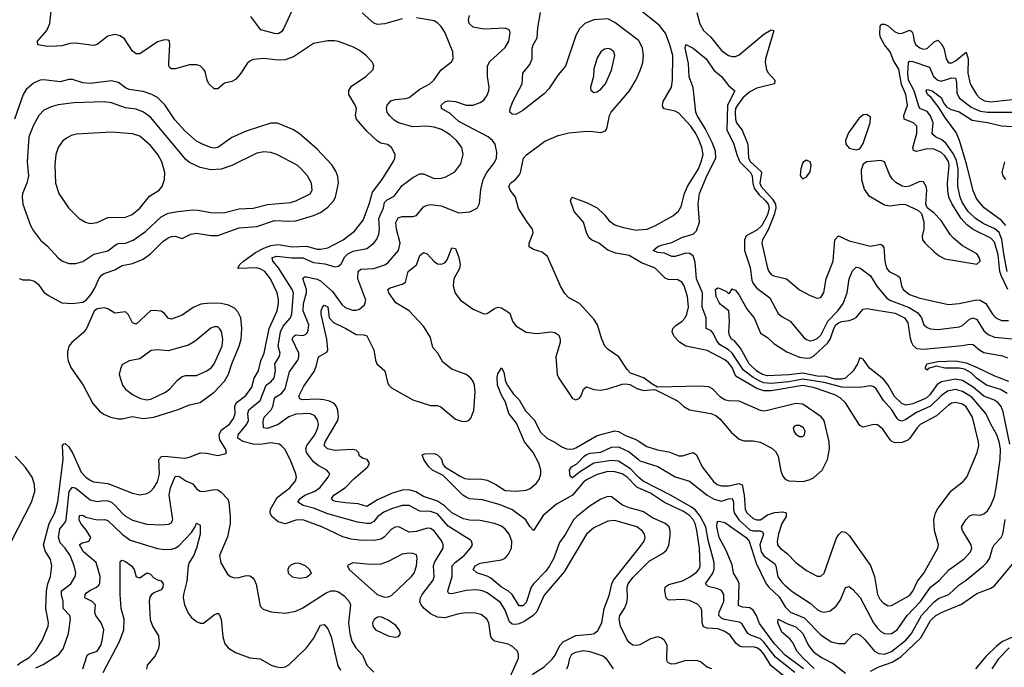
# Model space of a CAD drawing. Header units: inches. Extents: x 1682530 to 1839546, y 640742 to 791647.
# Tile 389 of 656: x 1726513 to 1732066, y 741338 to 744991. Entities that reach past the tile are written whole.
import ezdxf

# ---------------------------------------------------------------- set-up
doc = ezdxf.new("R2010")
doc.units = ezdxf.units.IN
doc.header["$MEASUREMENT"] = 0
doc.layers.add('B7724', color=7, linetype='Continuous')
doc.layers.add('B7734', color=7, linetype='Continuous')

msp = doc.modelspace()

# ---------------------------------------------------------------- linework, layer by layer
at = {"layer": 'B7724', "color": 5}
for points, elevation in [([(1726499.9, 741350), (1726515.7, 741364.3), (1726566.5, 741393.5), (1726601.5, 741430), (1726639.1, 741490), (1726672.9, 741570), (1726675.3, 741590), (1726661.2, 741670), (1726663.5, 741770), (1726671.4, 741808.6), (1726686.9, 741850), (1726694.7, 741910), (1726686.1, 741946.1), (1726656.3, 741996.3), (1726647.3, 742030), (1726678.5, 742150), (1726710.7, 742209.3), (1726728, 742272), (1726758.1, 742510), (1726754.5, 742590), (1726761.1, 742598.9), (1726770, 742601.3), (1726790, 742582.3), (1726810, 742549), (1726859.4, 742439.4), (1726885.3, 742410), (1726910, 742393.1), (1726930, 742384.7), (1727010, 742374.8), (1727150, 742319.8), (1727190, 742311.9), (1727230, 742318.8), (1727250, 742330.2), (1727270, 742351.4), (1727290, 742384.4), (1727302.1, 742430), (1727298.5, 742510), (1727312.6, 742527.4), (1727330, 742530.1), (1727442.1, 742517.9), (1727470, 742522.9), (1727530, 742548.6), (1727566.9, 742546.9), (1727630, 742532.9), (1727674.9, 742545.1), (1727678.4, 742550), (1727673.8, 742570), (1727641.5, 742621.5), (1727638, 742650), (1727650, 742675.6), (1727695.6, 742710), (1727718.2, 742741.8), (1727727.6, 742770), (1727726.1, 742810), (1727734.7, 742830), (1727788.2, 742871.8), (1727822.2, 742917.8), (1727835.4, 742970), (1727860.2, 743010), (1727873.7, 743066.3), (1727892.4, 743110), (1727919.9, 743250), (1727964.4, 743350), (1727972.2, 743390), (1727972.6, 743412.6), (1727964.9, 743450), (1727927.8, 743530), (1727896.3, 743570), (1727870, 743586.2), (1727847.7, 743592.3), (1727748.2, 743588.2), (1727743.7, 743590), (1727754.5, 743610), (1727774.6, 743630), (1727842.5, 743677.5), (1727890, 743703), (1727930, 743717.6), (1727970, 743722.6), (1728050, 743710.1), (1728130, 743714.6), (1728190, 743697.3), (1728210, 743696.9), (1728250, 743704.2), (1728337.5, 743750), (1728401.9, 743798.1), (1728450, 743861.3), (1728484.7, 743950), (1728502.2, 744017.8), (1728556.7, 744090), (1728618.3, 744190), (1728628, 744210), (1728629.6, 744230), (1728609.6, 744270), (1728587.3, 744287.3), (1728550, 744294.5), (1728530, 744306), (1728470, 744363.1), (1728412.3, 744430), (1728407.4, 744450), (1728412.2, 744490), (1728405.7, 744510), (1728369.8, 744570), (1728368.6, 744591.4), (1728383.5, 744616.5), (1728464.2, 744670), (1728506.6, 744710), (1728509.4, 744730), (1728502.7, 744750), (1728467.3, 744790), (1728430, 744818.3), (1728395.8, 744835.8), (1728310, 744867.4), (1728287.8, 744872.2), (1728250, 744872.1), (1728170, 744856.9), (1728057.9, 744782.1), (1728010, 744763.9), (1727970, 744762.7), (1727890, 744772.7), (1727830, 744766.1), (1727810, 744757), (1727795.7, 744744.3), (1727756.7, 744683.3), (1727730, 744654.1), (1727710, 744642), (1727667.1, 744632.9), (1727630, 744601.7), (1727610, 744600.4), (1727579.8, 744630), (1727569.4, 744649.4), (1727558.3, 744698.3), (1727550, 744712.8), (1727530.4, 744730.4), (1727510, 744735.9), (1727470, 744737.2), (1727390, 744714.9), (1727370, 744713.1), (1727360.5, 744720.5), (1727354.8, 744730), (1727353.8, 744750), (1727360.5, 744850), (1727358, 744870), (1727350, 744876.2), (1727330, 744878.3), (1727290, 744866.8), (1727190, 744799.5), (1727170, 744797.7), (1727150, 744813), (1727103.3, 744883.3), (1727079.7, 744899.7), (1727050, 744906.8), (1727010, 744898.8), (1726950, 744852.1), (1726930, 744846), (1726830, 744858.4), (1726796.4, 744856.4), (1726750, 744844), (1726721.7, 744841.7), (1726670, 744840.6), (1726616.2, 744850), (1726613.6, 744870), (1726666.1, 744930), (1726683.4, 744970), (1726699.5, 745130)], 680), ([(1728050, 745045.1), (1728001.3, 744938.7), (1727990, 744923.5), (1727970, 744910.8), (1727950, 744912.7), (1727873.7, 744933.7), (1727816.2, 745010)], 660), ([(1729263.2, 741250), (1729326, 741390), (1729326.6, 741410), (1729319.6, 741430), (1729294.9, 741454.9), (1729268.1, 741468.1), (1729190, 741486), (1729177.4, 741497.4), (1729170.5, 741510.5), (1729159.5, 741590), (1729147.9, 741610), (1729115.9, 741635.9), (1729083.7, 741643.7), (1729030, 741645), (1728990, 741639.9), (1728910, 741618.4), (1728870, 741620.7), (1728830, 741640.3), (1728794, 741670), (1728777.1, 741690), (1728769.8, 741710), (1728772.8, 741730), (1728782.7, 741750), (1728843.8, 741830), (1728849.9, 741850), (1728847.5, 741910), (1728851.9, 741930), (1728900.2, 742010), (1728900.5, 742030), (1728893.9, 742050), (1728850, 742108.3), (1728830, 742121.7), (1728810, 742122.5), (1728750, 742103.6), (1728710, 742101.3), (1728651.3, 742131.3), (1728630, 742129.8), (1728610, 742118.4), (1728567.7, 742072.3), (1728550, 742061.2), (1728510, 742053.7), (1728430, 742055.2), (1728381.7, 742061.7), (1728335.2, 742075.2), (1728217.4, 742130), (1728110, 742169.8), (1728070, 742169.1), (1728010, 742147), (1727970, 742159), (1727934.3, 742190), (1727925.2, 742210), (1727927.4, 742230), (1727964.4, 742295.6), (1728036.8, 742350), (1728067.7, 742390), (1728074.1, 742410), (1728069.8, 742430), (1728037.7, 742510), (1728008, 742568), (1727990, 742588.5), (1727976.5, 742596.5), (1727930, 742604.6), (1727870, 742595.6), (1727830, 742597.1), (1727771.3, 742611.3), (1727744.1, 742630), (1727744.3, 742650), (1727793.7, 742710), (1727803, 742730), (1727800.3, 742770), (1727804.8, 742790), (1727870, 742842.6), (1727903.2, 742930), (1727932, 742950), (1727948.9, 742971.1), (1727956, 743010), (1727951.3, 743050), (1727975.5, 743090), (1727981.1, 743110), (1727970.4, 743150.4), (1727984.7, 743230), (1727998, 743262), (1728039.6, 743310), (1728047, 743333), (1728057.1, 743450), (1728049.5, 743470), (1727972.4, 743592.4), (1727940.2, 743630), (1727937.2, 743650), (1727963.5, 743656.5), (1728048, 743648), (1728108.8, 743648.8), (1728170, 743622.2), (1728234.2, 743614.2), (1728290, 743597), (1728310, 743600.6), (1728325.2, 743614.8), (1728347.1, 743652.9), (1728364.1, 743670), (1728394.5, 743685.5), (1728470, 743701), (1728510, 743730.2), (1728526.7, 743753.3), (1728538.4, 743781.6), (1728542.9, 743810), (1728539.1, 743870), (1728564.3, 743930), (1728570, 743959.6), (1728584.5, 743975.5), (1728624.3, 743995.7), (1728670, 744056.3), (1728730, 744101.6), (1728770, 744121.2), (1728790, 744120.9), (1728850, 744095), (1728890, 744097.7), (1728915.2, 744104.8), (1728966.2, 744133.8), (1729000.9, 744179.1), (1729013.3, 744230), (1729006.2, 744270), (1728976.8, 744310), (1728940.9, 744340.9), (1728891.1, 744371.1), (1728850, 744385.3), (1728809.9, 744389.9), (1728730, 744387.6), (1728648.9, 744408.9), (1728624.5, 744424.5), (1728598.2, 744450), (1728584.5, 744470), (1728580.8, 744490), (1728585.3, 744510), (1728606.2, 744533.8), (1728630, 744541.5), (1728690, 744545.9), (1728710, 744552.9), (1728770, 744598.9), (1728826.6, 744630), (1728848.5, 744650), (1728890, 744707.6), (1728947.3, 744752.7), (1728956.9, 744770), (1728955.4, 744810), (1728910, 744920.7), (1728890, 744952.8), (1728871.3, 744971.3), (1728850, 744983.9), (1728750, 745000.9)], 660), ([(1730000, 742125), (1729993.5, 742130), (1729870, 742167.3), (1729830, 742162.2), (1729750, 742125), (1729710, 742088.6), (1729582.6, 741877.4), (1729470, 741745.8), (1729427.7, 741650), (1729408.8, 741631.2), (1729360.9, 741599.1), (1729330, 741583.2), (1729310, 741579.2), (1729290, 741581.9), (1729274.5, 741594.5), (1729250, 741661.5), (1729223.6, 741703.6), (1729150, 741759), (1729122.9, 741770), (1729090, 741776.1), (1729030, 741771.4), (1728950, 741752.3), (1728935.2, 741755.2), (1728930, 741760.7), (1728927.3, 741770), (1728951.7, 741850), (1728951.1, 741910), (1728968.4, 741930), (1729019.9, 741970), (1729055.6, 742010), (1729065.7, 742030), (1729061.3, 742050), (1729054.9, 742054.9), (1728930, 742134.8), (1728870, 742205), (1728830, 742218.2), (1728770, 742218.3), (1728710, 742250.4), (1728670, 742250.4), (1728610, 742233), (1728566, 742214), (1728532.1, 742190), (1728510, 742161.7), (1728490, 742150.4), (1728470, 742149), (1728418, 742158), (1728250, 742204.8), (1728170, 742236.6), (1728111.3, 742251.3), (1728080.9, 742270), (1728094.6, 742290), (1728121.8, 742310), (1728174.4, 742330), (1728205.2, 742350), (1728251.8, 742410), (1728261.7, 742430), (1728244.2, 742450), (1728195.9, 742475.9), (1728170, 742496.8), (1728130.4, 742550), (1728126.7, 742570), (1728133, 742590), (1728176.6, 742650), (1728193.9, 742690), (1728197.3, 742710), (1728193.2, 742733.2), (1728176.9, 742756.9), (1728150, 742769.9), (1728070, 742766.1), (1728030, 742750.7), (1727970, 742708.4), (1727910, 742685.4), (1727888.2, 742690), (1727885.5, 742725.5), (1727891.1, 742750), (1727932, 742790), (1727940.8, 742810), (1727950, 742854.5), (1727956.8, 742863.2), (1727990, 742882.5), (1728010.2, 742909.8), (1728035.3, 743004.7), (1728082.3, 743070), (1728088.1, 743090), (1728086.4, 743110), (1728050, 743189.7), (1728056.4, 743203.6), (1728070, 743213.2), (1728109.2, 743210.8), (1728124.6, 743215.4), (1728134.7, 743225.3), (1728140, 743240), (1728142.7, 743270), (1728112.4, 743350), (1728113.2, 743390), (1728129.6, 743450), (1728129.5, 743469.5), (1728110, 743531.3), (1728119.3, 743540.7), (1728130, 743541.6), (1728190, 743527.4), (1728210, 743518.1), (1728277.5, 743457.5), (1728330, 743384.1), (1728348.7, 743368.7), (1728390, 743353.2), (1728410, 743352.4), (1728430, 743358.3), (1728457.3, 743382.7), (1728465.1, 743410), (1728419.1, 743530), (1728421.6, 743570), (1728436.5, 743583.5), (1728510, 743587.3), (1728571.9, 743608.1), (1728590, 743621.2), (1728649.8, 743690), (1728658.6, 743730), (1728637.4, 743810), (1728633.3, 743846.7), (1728646.4, 743873.6), (1728670, 743881.7), (1728730, 743881.1), (1728750, 743887.7), (1728790, 743935.6), (1728810, 743945.8), (1728830, 743949.3), (1728890, 743942), (1728990, 743902.7), (1729052.3, 743907.7), (1729092.3, 743927.7), (1729105.6, 743954.4), (1729112.9, 744032.9), (1729127.3, 744090), (1729147.1, 744130), (1729190, 744186.5), (1729201.5, 744210), (1729204.6, 744244.6), (1729194, 744290), (1729179.8, 744310), (1729155.1, 744330), (1728990, 744417.8), (1728941.4, 744461.4), (1728891.6, 744490), (1728889.7, 744510), (1728910, 744528.5), (1728930, 744534.3), (1728970, 744529.1), (1729030, 744508.8), (1729070, 744508.9), (1729110, 744523.2), (1729130, 744537.3), (1729150, 744564.9), (1729158.8, 744590), (1729160.3, 744610), (1729150.7, 744670.7), (1729151.4, 744730), (1729164.9, 744755.1), (1729250, 744834), (1729270.9, 744870), (1729279.1, 744919.1), (1729273.8, 744933.8), (1729250, 744943.1), (1729130, 744938.1), (1729070, 744949.8), (1729047.7, 744970), (1729043.1, 744990), (1729050, 745015.3)], 640), ([(1728670, 744995.8), (1728572.9, 744967.1), (1728530, 744963.7), (1728510, 744972.2), (1728444.5, 745030)], 660), ([(1730000, 744875.1), (1729870, 744974.8), (1729830, 744995.3), (1729750, 744989.9), (1729700.2, 744970), (1729670, 744940.4), (1729650, 744902.4), (1729590.7, 744729.3), (1729550, 744679.8), (1729497.9, 744602.1), (1729470, 744572.2), (1729350, 744478.2), (1729310, 744457.3), (1729290, 744457.6), (1729277.6, 744470), (1729279.2, 744490), (1729294.8, 744530), (1729346.4, 744630), (1729349.8, 744690), (1729390, 744739.1), (1729403.4, 744770), (1729403.4, 744830), (1729409.3, 744850), (1729431.2, 744888.8), (1729435.4, 744944.6), (1729450.8, 745030.8)], 620), ([(1726510, 743532), (1726530, 743523.6), (1726570, 743523.2), (1726597.3, 743517.3), (1726618.5, 743498.5), (1726650, 743454.9), (1726675.1, 743435.1), (1726750, 743394.9), (1726810, 743390.3), (1726870, 743398.7), (1726890, 743410.4), (1726917, 743443), (1726939.5, 743480.5), (1726959.5, 743530), (1726974.2, 743550), (1726990, 743560.5), (1727050, 743580.5), (1727090, 743604.4), (1727150, 743615.3), (1727210, 743640.5), (1727250, 743670.9), (1727319.4, 743740.6), (1727350, 743761.2), (1727370, 743768.9), (1727390, 743769.4), (1727430, 743757.5), (1727478.8, 743781.2), (1727510, 743786.9), (1727590, 743774.6), (1727630, 743774), (1727750, 743817.6), (1727850, 743824.3), (1727950, 743858.9), (1728030, 743853.9), (1728070, 743857.3), (1728170, 743886), (1728210, 743904.3), (1728250, 743933.2), (1728281.9, 743970), (1728293.2, 743990), (1728311.6, 744070), (1728307.3, 744107.3), (1728296.7, 744136.7), (1728273.2, 744173.2), (1728190, 744261.4), (1728089.3, 744349.3), (1728052.5, 744372.5), (1727967, 744407), (1727930, 744407), (1727790, 744363), (1727710, 744327), (1727630, 744269.9), (1727610, 744266.5), (1727590, 744269.9), (1727546.8, 744286.8), (1727510, 744306.4), (1727445.2, 744365.2), (1727387, 744427), (1727331.7, 744511.7), (1727290, 744552.2), (1727257.3, 744570), (1727210, 744586.5), (1727130, 744598.1), (1727110, 744607), (1727070, 744637.2), (1727030, 744645.8), (1726910, 744631.1), (1726870, 744635.9), (1726810, 744653.4), (1726790, 744652.9), (1726740.7, 744640.7), (1726650, 744651.9), (1726628.2, 744650), (1726590, 744632.8), (1726550, 744597.7), (1726533.3, 744570), (1726484.4, 744430)], 720), ([(1730000, 742982.3), (1729957.4, 742997.4), (1729937.8, 743017.8), (1729891.1, 743090), (1729830.7, 743130.7), (1729812.8, 743150), (1729795.1, 743190), (1729771.1, 743270), (1729750, 743302), (1729669.8, 743389.8), (1729610, 743423), (1729586.3, 743446.3), (1729564.1, 743484.1), (1729490, 743655.8), (1729460, 743680), (1729410, 743694.6), (1729386.2, 743710), (1729387, 743730), (1729408.4, 743788.4), (1729404.8, 743810), (1729372.1, 743852.1), (1729326.8, 743926.8), (1729309.1, 743990), (1729278.7, 744030), (1729270.7, 744050), (1729281.4, 744070), (1729309.9, 744090.1), (1729330, 744113.7), (1729337.3, 744130), (1729353.5, 744210), (1729371.4, 744228.6), (1729474.7, 744305.3), (1729550, 744338.6), (1729610, 744353.1), (1729690, 744361.4), (1729730, 744362.2), (1729790, 744355.3), (1729816.6, 744363.4), (1729824.7, 744375.3), (1729838.6, 744450), (1729849.2, 744470), (1729951, 744589), (1729987.2, 744650), (1730000, 744678.1)], 620), ([(1730000, 743630.3), (1729950, 743660.4), (1729874.8, 743674.8), (1729830, 743690.4), (1729778, 743730), (1729736.8, 743750), (1729723.4, 743763.4), (1729708.6, 743790), (1729692.4, 743850), (1729639.3, 743910), (1729619.8, 743970), (1729626, 743990), (1729710, 743960.2), (1729769.1, 743930), (1729810.1, 743890.1), (1729836.4, 743856.4), (1729870, 743833.8), (1729910, 743820.7), (1729990, 743804.7), (1730000, 743805.5)], 580), ([(1730000, 742224.1), (1729950, 742238.1), (1729913.2, 742253.2), (1729850, 742299.9), (1729830, 742302.2), (1729790, 742286.9), (1729730, 742249.9), (1729654.6, 742190), (1729635.8, 742170), (1729591.8, 742090), (1729557.1, 742042.9), (1729522.4, 741950), (1729501.6, 741910), (1729480.1, 741879.9), (1729411.1, 741810), (1729397.5, 741790), (1729370, 741703.4), (1729350, 741684.9), (1729330, 741685.2), (1729290, 741750), (1729270, 741768.2), (1729230, 741790.7), (1729170, 741841.6), (1729150, 741853.4), (1729091.7, 741871.7), (1729069.8, 741890), (1729081.3, 741910), (1729110, 741926.8), (1729230, 741945.2), (1729250, 741954.8), (1729270, 741975.9), (1729285.8, 742010), (1729288.6, 742050), (1729272.6, 742090), (1729250, 742118.3), (1729230, 742135.1), (1729190.2, 742150.2), (1729110, 742165.6), (1729050, 742167.5), (1729016.5, 742176.5), (1728950, 742209.9), (1728908.8, 742248.8), (1728870, 742274.8), (1728790, 742301.9), (1728747.3, 742327.3), (1728710, 742339.1), (1728670, 742336.7), (1728610, 742318.1), (1728530, 742282.7), (1728470, 742246.3), (1728421.1, 742261.1), (1728350, 742265.5), (1728293.6, 742273.6), (1728280.2, 742280.2), (1728272.1, 742290), (1728284.7, 742310), (1728350, 742353.1), (1728397.9, 742402.1), (1728475.7, 742470), (1728486.2, 742490), (1728471.6, 742510), (1728450, 742516.5), (1728429.9, 742529.9), (1728423.9, 742550), (1728410, 742563.9), (1728387.6, 742567.6), (1728290, 742560.8), (1728247.9, 742570), (1728229.9, 742589.9), (1728234.9, 742610), (1728307, 742730), (1728310.9, 742750), (1728307.2, 742787.2), (1728299.5, 742810), (1728286.2, 742826.2), (1728260.3, 742840.3), (1728227.9, 742847.9), (1728190, 742850.7), (1728106.6, 742846.6), (1728092.8, 742852.8), (1728087.2, 742867.2), (1728115, 742925), (1728173.5, 743006.5), (1728185.3, 743034.7), (1728197.2, 743090), (1728244.5, 743115.5), (1728250.5, 743129.5), (1728244.6, 743190), (1728212.8, 743330), (1728213.1, 743350), (1728219.8, 743370), (1728230, 743381.5), (1728250, 743371), (1728259.1, 743310), (1728283.3, 743283.3), (1728352.3, 743250), (1728410, 743214.8), (1728453.9, 743213.9), (1728470, 743207.9), (1728509.6, 743130), (1728518.9, 743070), (1728526.8, 743050), (1728572.7, 743010), (1728586.5, 742946.5), (1728595.1, 742930), (1728610, 742915.1), (1728730, 742846.2), (1728830, 742815.9), (1728870, 742814.8), (1728888.1, 742808.1), (1728970, 742738.6), (1729010, 742724.7), (1729034, 742726), (1729047.6, 742732.4), (1729056.8, 742743.2), (1729073.5, 742786.5), (1729080.9, 742890), (1729077.6, 742930), (1729070.7, 742950.7), (1729056.2, 742970), (1729030, 742989.8), (1728950, 743019.9), (1728899.1, 743059.1), (1728870.5, 743110), (1728842.6, 743142.6), (1728830, 743198.7), (1728790, 743262.2), (1728710, 743349.8), (1728634.1, 743394.1), (1728594.2, 743450), (1728589.8, 743470), (1728601.7, 743478.3), (1728670, 743499.2), (1728688.7, 743510), (1728703.4, 743570), (1728750, 743609.2), (1728770, 743660.4), (1728790, 743679), (1728810, 743671.3), (1728850, 743627.9), (1728870, 743613.6), (1728890, 743612.1), (1728910, 743620.7), (1728924.2, 743635.8), (1728950, 743704.9), (1728970, 743700.5), (1728990, 743650.5), (1728996.8, 743610), (1728992.8, 743587.2), (1728961, 743530), (1728957.2, 743490), (1728969.5, 743449.5), (1728999.6, 743410), (1729070, 743358.6), (1729130, 743332.2), (1729150, 743334), (1729190, 743361.7), (1729210, 743369.4), (1729230, 743366.1), (1729276.3, 743336.3), (1729292.4, 743290), (1729310, 743264.6), (1729370, 743229.1), (1729430, 743221.1), (1729510.1, 743230.1), (1729530, 743227.8), (1729552.7, 743212.7), (1729560.5, 743190), (1729560.1, 743170), (1729536.9, 743090), (1729544, 742990), (1729553.1, 742970), (1729630, 742855.3), (1729650, 742847.8), (1729670, 742857.3), (1729679.4, 742870), (1729691.9, 742908.1), (1729710, 742919.6), (1729750, 742905), (1729790, 742902.1), (1729830, 742908.9), (1729910, 742935.8), (1729930, 742936.9), (1729953, 742933), (1729997.3, 742910), (1730000, 742909.2)], 620), ([(1730000, 742351.3), (1729993.9, 742353.9), (1729938.7, 742410), (1729910, 742429.4), (1729870, 742441), (1729830, 742442), (1729770, 742425.9), (1729710, 742395.4), (1729690, 742380.2), (1729630.2, 742309.8), (1729541.1, 742258.9), (1729464.5, 742195.5), (1729410, 742110.8), (1729390, 742132.7), (1729368.1, 742170), (1729288.2, 742228.2), (1729216.5, 742256.5), (1729123.7, 742283.7), (1729050, 742289.1), (1729030, 742297.9), (1729012.2, 742310), (1728901.1, 742421.1), (1728841.5, 742450), (1728820.4, 742470), (1728791.8, 742510), (1728783.6, 742536.4), (1728797.5, 742542.5), (1728850, 742544.2), (1728870, 742537.3), (1728890, 742516.9), (1728901.3, 742481.3), (1728910.1, 742470.1), (1728996.4, 742416.4), (1729024.1, 742404.1), (1729050, 742399.1), (1729110, 742400.9), (1729150, 742394.8), (1729198, 742370), (1729250, 742335.7), (1729310, 742332.5), (1729370, 742338.5), (1729392.3, 742347.7), (1729425.7, 742374.3), (1729442, 742398), (1729452.4, 742430), (1729452.7, 742450), (1729440.9, 742490), (1729408.3, 742550), (1729360.6, 742610), (1729314.7, 742714.7), (1729270.8, 742770), (1729253.4, 742833.4), (1729230, 742874), (1729206.8, 742930), (1729205.1, 742974.9), (1729210, 742993.4), (1729230, 743027.7), (1729243.6, 743003.6), (1729253.1, 742950), (1729265.6, 742925.6), (1729298.6, 742878.6), (1729330, 742847.6), (1729364.9, 742784.9), (1729413.4, 742733.4), (1729450, 742664.4), (1729486.3, 742630), (1729530, 742608.8), (1729570, 742582.6), (1729597.1, 742570), (1729630, 742568.9), (1729650, 742576.3), (1729770, 742646), (1729870, 742672.8), (1729890, 742669.1), (1729930, 742645.6), (1729984.6, 742624.6), (1730000, 742615.2)], 580), ([(1730000, 742413), (1729957.9, 742457.9), (1729890, 742501.3), (1729850, 742504.2), (1729750.5, 742489.5), (1729676.2, 742443.8), (1729630, 742407.1), (1729616.9, 742416.9), (1729613.3, 742450), (1729625.6, 742470), (1729654.2, 742485.8), (1729695.5, 742530), (1729710, 742538.7), (1729730, 742547.2), (1729790, 742552.4), (1729850, 742579.3), (1729890, 742581.4), (1729950, 742553.3), (1730000, 742511.9)], 560), ([(1726467.1, 742050), (1726580.2, 742270), (1726597.5, 742330), (1726596.9, 742370), (1726583, 742410), (1726545.8, 742465.8), (1726488.2, 742530)], 720), ([(1726603.9, 741336.1), (1726645.2, 741354.8), (1726733.6, 741410), (1726757.5, 741442.5), (1726789.2, 741530), (1726799.9, 741610), (1726795.8, 741630), (1726758.5, 741670), (1726758, 741710), (1726749, 741750), (1726749.4, 741770), (1726801.9, 741810), (1726825.6, 741850), (1726829.1, 741870.9), (1726821.1, 741910), (1726797.2, 741970), (1726770.4, 742010), (1726740.6, 742040.6), (1726732.1, 742070), (1726739.8, 742120.2), (1726767.1, 742152.9), (1726774.2, 742170), (1726791.5, 742330), (1726810, 742353.6), (1726830, 742348.6), (1726910, 742283), (1726950, 742273), (1726990, 742279.2), (1727010, 742277.5), (1727030, 742269.1), (1727054.2, 742250), (1727090, 742207.3), (1727110.5, 742190.5), (1727150, 742168.9), (1727230, 742146.4), (1727310, 742142.2), (1727353.6, 742146.4), (1727366.9, 742153.1), (1727376.8, 742170), (1727355.2, 742310), (1727362.6, 742350), (1727390, 742414.7), (1727410, 742417.1), (1727450, 742389.4), (1727490, 742374), (1727510, 742344.2), (1727530, 742331.3), (1727550.2, 742330.2), (1727610, 742341.8), (1727630, 742338.7), (1727650, 742326.8), (1727686.5, 742286.5), (1727692.4, 742270), (1727699.2, 742190), (1727699.1, 742150), (1727685.4, 742074.6), (1727640.3, 741970), (1727647.7, 741927.7), (1727684.7, 741864.7), (1727702, 741850), (1727723.6, 741843.6), (1727750, 741844.7), (1727790, 741856), (1727810, 741855.3), (1727825.7, 741845.7), (1727838, 741830), (1727847.3, 741807.3), (1727870, 741682.8), (1727886.3, 741666.3), (1727931.5, 741651.5), (1728010, 741644.4), (1728070, 741655.5), (1728110, 741674.7), (1728241.5, 741758.5), (1728270, 741769.5), (1728290, 741770.1), (1728310, 741763.6), (1728342.1, 741742.1), (1728370.8, 741710), (1728377.6, 741690), (1728367.8, 741590), (1728374.7, 741530), (1728386.4, 741486.4), (1728408.6, 741448.6), (1728447, 741407), (1728470.2, 741350), (1728510, 741310.3)], 660), ([(1726869.9, 741330.1), (1726893.9, 741406.1), (1726905.5, 741414.5), (1726950.6, 741429.4), (1726970, 741460.8), (1726979, 741490), (1726986.9, 741550), (1726972.4, 741590), (1726941.5, 741630), (1726936.5, 741650), (1726940.6, 741690), (1726921, 741710), (1726880.4, 741730), (1726882.6, 741750), (1726890, 741757.7), (1726907.8, 741772.2), (1726946.2, 741790), (1726958.4, 741801.6), (1726965.5, 741814.5), (1726966.6, 741850), (1726944, 741930), (1726872.8, 741990), (1726851, 742030), (1726860.8, 742039.2), (1726903.5, 742050), (1726913.3, 742070), (1726890.2, 742110.2), (1726858.2, 742150), (1726848.5, 742170), (1726850, 742194.9), (1726870, 742195.8), (1726885.9, 742185.9), (1726949.2, 742170.8), (1726993.1, 742173.1), (1727010, 742165.8), (1727090, 742089.4), (1727136, 742056), (1727290, 742008.8), (1727330, 742002.6), (1727370, 742004), (1727390, 742010.1), (1727410, 742022.9), (1727481.7, 742098.3), (1727502.4, 742130), (1727510, 742150.7), (1727530, 742141), (1727530.1, 742090), (1727509.7, 742010), (1727492.7, 741967.3), (1727468.1, 741930), (1727462.4, 741910), (1727455.7, 741824.3), (1727436.5, 741750), (1727434.9, 741730), (1727442.3, 741690), (1727463.2, 741643.2), (1727480.6, 741620.6), (1727510, 741596.3), (1727530, 741588), (1727550, 741588), (1727610, 741634.9), (1727630, 741643), (1727638.7, 741638.7), (1727649.1, 741609.1), (1727658.2, 741510), (1727669.2, 741470), (1727690, 741446), (1727730, 741422.3), (1727810, 741392.7), (1727870, 741386.7), (1727931.5, 741351.5), (1727960.5, 741340.5), (1727990, 741337), (1728010, 741341.3), (1728030, 741352.4), (1728130, 741448.2), (1728170, 741501.5), (1728210, 741575.6), (1728230, 741580.3), (1728250, 741554.9), (1728270.1, 741510), (1728306.8, 741346.8), (1728322.1, 741322.1)], 640), ([(1729402.9, 741297.1), (1729470, 741341.5), (1729515.8, 741384.2), (1729532.7, 741407.3), (1729558.7, 741461.3), (1729577.4, 741482.6), (1729650, 741518.3), (1729735.1, 741524.9), (1729752.1, 741530), (1729773.4, 741546.6), (1729796.6, 741590), (1729809.1, 741670.9), (1729837.3, 741742.7), (1729852.5, 741810), (1729861.1, 741830), (1730000, 742004.6)], 640), ([(1726983.2, 741310), (1727076.5, 741483.5), (1727100.4, 741550), (1727102.9, 741610), (1727085.7, 741670), (1727080.2, 741750), (1727078.7, 741930), (1727082, 741938), (1727090, 741942.7), (1727110, 741935.9), (1727144, 741910), (1727159.5, 741890), (1727170, 741848.9), (1727190, 741842.8), (1727230, 741871.4), (1727250, 741864.6), (1727270, 741843.6), (1727290, 741831.7), (1727310, 741826.4), (1727322.6, 741810), (1727321.1, 741790), (1727310, 741776.4), (1727270, 741759), (1727253.8, 741746.2), (1727246.5, 741733.5), (1727242.4, 741710), (1727247.9, 741607.9), (1727262.5, 741570), (1727295.1, 741515.1), (1727300.1, 741470), (1727295.2, 741444.8), (1727276.6, 741403.4), (1727231, 741350), (1727228.9, 741328.9)], 620), ([(1730000, 741464), (1729990, 741461.8), (1729970, 741464.2), (1729950, 741479.1), (1729936.5, 741496.5), (1729900.2, 741570), (1729893.3, 741610), (1729896.5, 741630), (1729925.2, 741674.8), (1729936.4, 741703.6), (1729940.4, 741730), (1729938.5, 741790), (1729943.9, 741810), (1729970, 741845.4), (1730000, 741875)], 620), ([(1729598, 741330), (1729608.3, 741351.7), (1729615.4, 741390), (1729626.8, 741413.2), (1729650, 741424), (1729690, 741432.5), (1729728.1, 741428.1), (1729802.4, 741402.4), (1729818, 741390), (1729860.2, 741330)], 620)]:
    msp.add_lwpolyline(points, dxfattribs=dict(at, elevation=elevation))
for points, elevation in [([(1729830, 744827.8), (1729810, 744824.1), (1729789.6, 744810.4), (1729770, 744775.6), (1729750, 744713.2), (1729748.9, 744670), (1729732.4, 744610), (1729733, 744593), (1729750, 744581.3), (1729770, 744584.6), (1729790, 744598.4), (1729816.3, 744630), (1729850, 744706.8), (1729868.7, 744790), (1729864.4, 744810), (1729844.5, 744824.5)], 640), ([(1726990, 744527.1), (1726818, 744522), (1726729.5, 744510.5), (1726690, 744500.3), (1726650, 744480.9), (1726620.2, 744450), (1726590, 744396.9), (1726564.8, 744330), (1726555.1, 744190), (1726562.7, 744110), (1726552.7, 744070), (1726528.5, 744010), (1726526.2, 743990), (1726531.6, 743950), (1726573.8, 743830), (1726590, 743800.7), (1726630, 743748.4), (1726670, 743713.4), (1726730, 743648.9), (1726750, 743631.6), (1726790, 743615.2), (1726830, 743615.8), (1726870, 743627.3), (1726931.7, 743668.3), (1727010, 743688.2), (1727057, 743723), (1727070, 743728.2), (1727110, 743731.4), (1727152.2, 743747.8), (1727223, 743797), (1727310, 743879.3), (1727350, 743899), (1727404, 743910), (1727490, 743918.5), (1727517.6, 743917.6), (1727590, 743903.2), (1727661.5, 743901.5), (1727750, 743923.9), (1727830, 743928.4), (1727910.9, 743949.1), (1728040, 743960), (1728070, 743969.4), (1728151.4, 744008.6), (1728162.8, 744030), (1728158.8, 744070), (1728135.6, 744110), (1728101.2, 744150), (1728077.6, 744170), (1727962.9, 744230), (1727930, 744241.6), (1727890, 744245.3), (1727850, 744237.7), (1727710, 744169), (1727650, 744147.5), (1727590, 744144.1), (1727530, 744156.8), (1727470, 744186.6), (1727450, 744202.5), (1727250, 744441), (1727211, 744470), (1727170, 744487.3), (1727110, 744494.6), (1727030, 744522.7)], 740), ([(1727030, 744355.9), (1726834.1, 744345.9), (1726802.8, 744337.2), (1726776.3, 744323.7), (1726754.7, 744305.3), (1726730.2, 744269.8), (1726716.9, 744230), (1726711.3, 744170), (1726715.8, 744070), (1726733.8, 744010), (1726787.4, 743930), (1726848.4, 743870), (1726884.9, 743850), (1726910, 743842), (1726950, 743847.2), (1727010, 743875), (1727110, 743877.7), (1727147.3, 743892.7), (1727190, 743928), (1727244.8, 743995.2), (1727299.8, 744030), (1727317.1, 744050), (1727329, 744090), (1727331.4, 744128.6), (1727314.5, 744190), (1727292.5, 744230), (1727250, 744282.5), (1727190, 744333.6), (1727150, 744347.5)], 760), ([(1727588, 743392), (1727533.6, 743386.4), (1727491.9, 743368.1), (1727430, 743325.2), (1727370, 743302.2), (1727350, 743308.6), (1727330, 743333.5), (1727310, 743347.4), (1727268.2, 743351.8), (1727250, 743348.4), (1727170, 743274.8), (1727150, 743281.7), (1727126.8, 743326.8), (1727110, 743342.7), (1727050, 743335.1), (1727010, 743360.4), (1726990, 743366.4), (1726950, 743360.5), (1726932.5, 743347.5), (1726890.2, 743250), (1726872.9, 743227.1), (1726806.4, 743170), (1726790.4, 743150), (1726782, 743118), (1726782.6, 743090), (1726786.6, 743066.6), (1726801.3, 743030), (1726871.1, 742930), (1726925.9, 742825.9), (1726964, 742784), (1726986.9, 742766.9), (1727026, 742750), (1727070, 742740.1), (1727090, 742739.7), (1727146.5, 742753.5), (1727210, 742742), (1727270, 742748.6), (1727407.4, 742792.6), (1727470, 742819.8), (1727530, 742832.8), (1727610, 742890.2), (1727668.3, 742951.7), (1727690, 742991.3), (1727708.8, 743050), (1727751.2, 743150), (1727761.6, 743190), (1727766.1, 743250), (1727759.6, 743310), (1727744.1, 743344.1), (1727724.2, 743364.2), (1727690, 743381.1), (1727650, 743390.8)], 720), ([(1727610, 743259.1), (1727590, 743250.9), (1727502.5, 743177.5), (1727465.3, 743154.7), (1727350, 743123.1), (1727290, 743128.7), (1727255.2, 743124.8), (1727190, 743078.3), (1727130, 743066.6), (1727093.7, 743046.3), (1727082.6, 743030), (1727073.1, 742990), (1727092.9, 742930), (1727110, 742907.6), (1727150, 742876.9), (1727195.2, 742855.2), (1727230, 742848), (1727251.7, 742851.7), (1727334.8, 742890), (1727358.9, 742910), (1727402.2, 742957.8), (1727430, 742978.6), (1727450, 742984.2), (1727510, 742984.3), (1727567.8, 743010), (1727594, 743030), (1727610.6, 743050), (1727655.4, 743150), (1727659.4, 743190), (1727651.8, 743231.8), (1727640.5, 743250), (1727630, 743258.9)], 740), ([(1728710, 741982), (1728670, 741976), (1728590, 741934.6), (1728550, 741921), (1728490, 741918.9), (1728391.9, 741928.1), (1728364.5, 741915.5), (1728361.3, 741910), (1728370.4, 741890), (1728528.4, 741748.4), (1728570, 741733.7), (1728590, 741735.2), (1728610, 741744.4), (1728722.2, 741850), (1728737, 741870), (1728749.8, 741910), (1728753.9, 741953.9), (1728750, 741972.6), (1728730, 741980.8)], 680), ([(1728070, 741925.7), (1728043.8, 741916.2), (1728030, 741902.7), (1728025.2, 741890), (1728027.7, 741870), (1728049.3, 741849.3), (1728090, 741841.5), (1728130, 741847.7), (1728159.3, 741870), (1728147, 741890), (1728124.5, 741910), (1728090, 741924.4)], 680), ([(1728550, 741622.3), (1728530, 741620.5), (1728511.5, 741608.5), (1728502.3, 741590), (1728503.6, 741570), (1728519.5, 741550), (1728590, 741515.2), (1728630, 741509), (1728650, 741513), (1728661.3, 741530), (1728653.7, 741550), (1728633.9, 741573.9), (1728590, 741605.3)], 680)]:
    msp.add_lwpolyline(points, close=True, dxfattribs=dict(at, elevation=elevation))
at = {"layer": 'B7734', "color": 5}
for points, elevation in [([(1730000, 743805.5), (1730052, 743810), (1730098.7, 743830), (1730195.9, 743884.1), (1730229.1, 743910.9), (1730242.6, 743937.4), (1730262, 744010), (1730278.5, 744050), (1730340.5, 744150), (1730356.7, 744190), (1730366.5, 744230), (1730360.6, 744270), (1730344.9, 744310), (1730326.2, 744350), (1730298.5, 744390), (1730230, 744463.1), (1730210, 744475.3), (1730148.1, 744488.1), (1730140.2, 744500.2), (1730137.3, 744510), (1730141.7, 744530), (1730188, 744610), (1730194.8, 744650), (1730195.5, 744790), (1730180.1, 744850), (1730155.5, 744915.5), (1730119.9, 744959.9), (1730000, 745054.8)], 580), ([(1730331.5, 745031.5), (1730347.7, 744967.7), (1730368.8, 744930), (1730410, 744892.3), (1730470, 744816.8), (1730510, 744789.4), (1730530, 744783), (1730550, 744784), (1730570, 744792.9), (1730710, 744908.8), (1730750, 744933.6), (1730766, 744930), (1730719.3, 744770), (1730717.4, 744750), (1730724, 744710), (1730732.5, 744692.5), (1730772.3, 744650), (1730769, 744630), (1730670, 744604.2), (1730630, 744585.2), (1730590.8, 744550), (1730560.1, 744510), (1730549.6, 744490), (1730547.1, 744470), (1730549.6, 744429.6), (1730555.4, 744410), (1730588, 744368), (1730619.7, 744290), (1730622.3, 744210), (1730634.3, 744190), (1730694.6, 744134.6), (1730697.1, 744130), (1730686.4, 744070), (1730694, 744050), (1730758.7, 743978.7), (1730774.7, 743950), (1730777.1, 743930), (1730768.4, 743890), (1730733.8, 743806.2), (1730701.8, 743750), (1730697.7, 743730), (1730730, 743590.4), (1730737.8, 743570), (1730750, 743554.9), (1730766.7, 743546.7), (1730836.5, 743530), (1730910, 743467.7), (1730970, 743435.2), (1731010, 743420.4), (1731030, 743424.9), (1731047.3, 743452.7), (1731061.4, 743530), (1731099.9, 743630), (1731109.9, 743750.1), (1731130, 743771.5), (1731190, 743744.8), (1731310, 743713.1), (1731370, 743724.2), (1731378.1, 743718.1), (1731385.4, 743705.4), (1731391.7, 743630), (1731400.6, 743590), (1731415.8, 743570), (1731466, 743546), (1731476.5, 743536.5), (1731485.7, 743490), (1731494.4, 743470), (1731530, 743442), (1731590, 743419.9), (1731750, 743384.4), (1731810, 743389.5), (1731908.6, 743411.4), (1731930, 743409.6), (1731961.3, 743390), (1731999.1, 743330), (1732017.5, 743310), (1732050, 743295.4), (1732090, 743294.2)], 580), ([(1732085.7, 743470), (1732047.5, 743547.5), (1732040.8, 743570), (1732030, 743664.4), (1732010, 743737.3), (1731990, 743759.8), (1731890, 743808.2), (1731854.3, 743834.3), (1731822.6, 743870), (1731771.2, 743950), (1731752.4, 743990), (1731746.8, 744026.8), (1731746, 744070), (1731755, 744170), (1731750, 744190.5), (1731730, 744223.1), (1731710, 744241.7), (1731670, 744260.3), (1731630, 744262.3), (1731570, 744248.6), (1731553.2, 744253.2), (1731549.1, 744270), (1731571.5, 744350), (1731571.4, 744390), (1731553.2, 744410), (1731501.5, 744430), (1731498.6, 744450), (1731519.1, 744510), (1731510.6, 744570), (1731485.5, 744625.5), (1731470, 744711.4), (1731440.7, 744760.7), (1731422.7, 744810), (1731390.3, 744850), (1731367.4, 744890), (1731362.7, 744910), (1731366.2, 744953.8), (1731374.3, 744965.7), (1731390, 744966.8), (1731410, 744956), (1731445.4, 744925.4), (1731470, 744913.8), (1731490, 744915.4), (1731532.7, 744932.7), (1731544.6, 744924.6), (1731550, 744913), (1731557.9, 744870), (1731567.5, 744850), (1731590, 744832.2), (1731610, 744825.3), (1731630, 744827.8), (1731670, 744867.1), (1731690, 744876.3), (1731710, 744857.1), (1731725.3, 744830), (1731738.2, 744770), (1731750, 744748.1), (1731770, 744747.7), (1731790, 744758.2), (1731850, 744807.7), (1731861, 744770), (1731859.6, 744690), (1731872.7, 744630), (1731909, 744569), (1731928.3, 744548.3), (1731953.4, 744533.4), (1731990, 744527.2), (1732110, 744541.1)], 580), ([(1730000, 744678.1), (1730014.5, 744710), (1730026.5, 744750), (1730030.5, 744790), (1730025.7, 744830), (1730006.6, 744870), (1730000, 744875.1)], 620), ([(1730000, 742511.9), (1730010, 742503.6), (1730111.4, 742471.4), (1730210, 742413.7), (1730290, 742388.8), (1730390, 742309.3), (1730430, 742286.7), (1730470, 742276.3), (1730510, 742289.5), (1730530, 742291), (1730539, 742270), (1730537.9, 742230), (1730542.1, 742210), (1730568.2, 742170), (1730630, 742114.8), (1730650, 742108.7), (1730688.9, 742108.9), (1730702.1, 742102.1), (1730707.7, 742090), (1730686.9, 742030), (1730695.3, 741990), (1730710, 741966.7), (1730770, 741923.8), (1730777.3, 741910), (1730789.1, 741849.1), (1730810, 741818.3), (1730830, 741799.8), (1730870, 741766.7), (1730970, 741699.8), (1731010, 741664.4), (1731030, 741653), (1731050, 741648.8), (1731082.8, 741657.2), (1731117.3, 741682.7), (1731141.6, 741718.4), (1731170, 741788), (1731190, 741794), (1731210, 741779.5), (1731253, 741733), (1731328.4, 741590), (1731350, 741559), (1731370, 741540.1), (1731390, 741529.5), (1731410, 741526.7), (1731430, 741529.5), (1731461.4, 741550), (1731518.4, 741630), (1731593.4, 741710), (1731648.9, 741790), (1731699.5, 741830), (1731751.8, 741888.2), (1731839.4, 741950), (1731874.9, 741990), (1731881.6, 742010), (1731879.2, 742030), (1731829, 742110), (1731824.1, 742130), (1731848.1, 742170), (1731870, 742192), (1731890, 742199.7), (1731930, 742197.2), (1731950, 742203.6), (1731970, 742221.3), (1731990, 742251.6), (1732010, 742302.4), (1732019.6, 742350), (1732041.4, 742510), (1732043.3, 742570), (1732036.5, 742610), (1732023.5, 742650), (1731988.9, 742710), (1731962.1, 742770), (1731882.6, 742862.6), (1731830, 742894.6), (1731790, 742904.9), (1731744.7, 742895.3), (1731710, 742870), (1731650, 742810.6), (1731570, 742776.1), (1731510, 742735.7), (1731487.2, 742727.2), (1731470, 742732.2), (1731462.1, 742742.1), (1731430.4, 742790), (1731383.7, 742843.7), (1731343.2, 742910), (1731330, 742920.7), (1731310, 742926.5), (1731250, 742916), (1731150, 742919.3), (1731050, 742944.1), (1730930, 742962.9), (1730850, 742948.6), (1730750, 742938.8), (1730710, 742942.2), (1730690, 742950.2), (1730650, 742972.7), (1730594.7, 743014.7), (1730531.2, 743111.2), (1730510, 743129.9), (1730460, 743160), (1730443.2, 743183.2), (1730423.9, 743223.9), (1730410, 743237.9), (1730383.9, 743250), (1730384.8, 743310), (1730362.2, 743370), (1730364.3, 743450), (1730330.4, 743530), (1730322.7, 743622.7), (1730310, 743659.8), (1730290, 743671.9), (1730270, 743674.2), (1730210, 743655.2), (1730190, 743656.1), (1730150, 743673.7), (1730110, 743678.8), (1730084.5, 743690), (1730109.7, 743710), (1730130, 743719.1), (1730190, 743734.6), (1730250, 743763.9), (1730310, 743782.1), (1730330, 743799.4), (1730345.9, 743850), (1730338.2, 743950), (1730346.8, 744010), (1730390, 744114.1), (1730439.6, 744210), (1730436, 744250), (1730418.2, 744298.2), (1730377.7, 744377.7), (1730332.6, 744450), (1730326.6, 744470), (1730310, 744608.7), (1730288.8, 744668.8), (1730283.9, 744743.9), (1730266.2, 744830), (1730269.6, 744850.4), (1730310, 744830.2), (1730383.6, 744770), (1730426.7, 744706.7), (1730471.1, 744670), (1730510, 744619.6), (1730546.3, 744590), (1730504.4, 744510), (1730500.1, 744370), (1730539.9, 744290), (1730557.4, 744230), (1730574.5, 744190), (1730634.3, 744130), (1730643.3, 744110), (1730647.5, 744067.5), (1730656.8, 744036.8), (1730683.1, 744003.1), (1730719.4, 743970), (1730733.7, 743950), (1730738.8, 743930), (1730731, 743890), (1730698.4, 743830), (1730670, 743803.2), (1730610, 743772), (1730600.9, 743750), (1730601.3, 743690), (1730633.1, 743593.1), (1730642.2, 743522.2), (1730650, 743502.5), (1730670, 743477.6), (1730742.7, 743422.7), (1730790, 743333.8), (1730810, 743317), (1730857.7, 743290), (1730936.8, 743196.8), (1730950, 743186.6), (1730970, 743180.4), (1730990, 743183.1), (1731010, 743193.8), (1731030, 743212), (1731070.5, 743290), (1731127.3, 743350), (1731156.1, 743390), (1731180.2, 743450), (1731189.9, 743530), (1731210, 743575.3), (1731230, 743594.7), (1731250, 743591.2), (1731310, 743546.7), (1731347.5, 743487.5), (1731401.7, 743421.7), (1731420.7, 743410), (1731528.4, 743368.4), (1731578.4, 743338.4), (1731598.7, 743310), (1731610.8, 743270.8), (1731630, 743255), (1731650, 743247.9), (1731690, 743244.6), (1731810, 743258.3), (1731830, 743266), (1731870, 743301.6), (1731890, 743310.1), (1731910, 743300.5), (1731950, 743237.1), (1731975, 743215), (1732010, 743200.7), (1732111.6, 743191.6)], 560), ([(1732081.6, 743570), (1732062.1, 743670), (1732052.2, 743752.2), (1732037.2, 743790), (1732011.2, 743811.2), (1731950, 743839.6), (1731902.7, 743870), (1731861.7, 743910), (1731830, 743958.8), (1731816.7, 743990), (1731804, 744050), (1731805.6, 744150), (1731796.4, 744196.4), (1731776.9, 744236.9), (1731735.1, 744295.1), (1731713.5, 744313.5), (1731678.2, 744330), (1731663.3, 744343.3), (1731659.5, 744350), (1731664.3, 744410), (1731650, 744449.8), (1731630, 744472.9), (1731589.6, 744489.6), (1731582.8, 744502.8), (1731557.5, 744590), (1731524.9, 744650), (1731520.6, 744690), (1731525.2, 744750), (1731530, 744756.6), (1731550, 744755.2), (1731644.3, 744724.3), (1731667.1, 744670), (1731690, 744649.6), (1731710, 744643.9), (1731770, 744663.3), (1731790, 744662), (1731796.1, 744636.1), (1731797.7, 744577.7), (1731810.1, 744550.1), (1731877.8, 744497.8), (1731930, 744475.4), (1731970.1, 744470.1), (1732130, 744470.1)], 560), ([(1732074.6, 743830), (1732050, 743859), (1731951.4, 743930), (1731910, 743978), (1731890, 744026.3), (1731853.6, 744170), (1731812.3, 744310), (1731794.3, 744354.3), (1731730, 744440.8), (1731696.6, 744496.6), (1731652.5, 744552.5), (1731632.9, 744570), (1731624.1, 744590), (1731630, 744596.9), (1731657.8, 744590), (1731710.7, 744550.7), (1731722.2, 744522.2), (1731739.3, 744499.3), (1731765.2, 744485.2), (1731811.4, 744471.4), (1731884.9, 744424.9), (1731971.3, 744411.3), (1732050, 744392.9), (1732110, 744387.9)], 540), ([(1732074.3, 744090), (1732059.6, 744110), (1732053.6, 744130), (1732068.5, 744190)], 520), ([(1730000, 742615.2), (1730050, 742584.6), (1730110, 742565.2), (1730174.5, 742554.5), (1730230, 742530.9), (1730250, 742531.5), (1730310, 742549.3), (1730330, 742536), (1730361.9, 742470), (1730426.5, 742386.5), (1730446.4, 742370), (1730470, 742362.7), (1730510, 742361.8), (1730570, 742375.1), (1730586.8, 742366.8), (1730599.1, 742310), (1730605, 742230), (1730614.2, 742210), (1730650, 742177.2), (1730670, 742169.7), (1730690, 742171), (1730730, 742198.4), (1730770, 742212), (1730816.1, 742216.1), (1730835.5, 742210), (1730834.9, 742190), (1730810.5, 742150), (1730791.4, 742091.4), (1730784, 742050), (1730786.5, 742030), (1730800.6, 742010), (1730840.4, 741980.4), (1730890, 741930.2), (1730950, 741885.2), (1731010, 741853.1), (1731030, 741851.8), (1731050, 741868.7), (1731117.1, 742062.9), (1731130, 742086.4), (1731150, 742103.7), (1731170, 742101.1), (1731190, 742082.6), (1731310, 741912.4), (1731333.9, 741850), (1731350.6, 741750), (1731363.3, 741723.3), (1731381.6, 741701.6), (1731410, 741684.6), (1731430, 741687.1), (1731530, 741743.1), (1731550, 741768.5), (1731576.4, 741823.6), (1731612.2, 741870), (1731690.8, 742010), (1731693.8, 742030), (1731671.4, 742110), (1731669, 742170), (1731677.7, 742210), (1731688.8, 742231.2), (1731766.5, 742333.5), (1731833, 742387), (1731854, 742410), (1731912.7, 742550), (1731922.3, 742590), (1731920.6, 742610), (1731886.6, 742750), (1731850, 742808.1), (1731830, 742822.6), (1731790, 742832.4), (1731770, 742828.1), (1731750, 742816.7), (1731683.4, 742756.6), (1731591.7, 742708.3), (1731573.2, 742690), (1731533.5, 742630), (1731520.6, 742619.4), (1731490, 742606.4), (1731450, 742603.9), (1731431.4, 742611.4), (1731421.2, 742621.2), (1731381, 742681), (1731350, 742705.5), (1731330, 742708.9), (1731270, 742692.3), (1731250, 742701.7), (1731169.9, 742830), (1731139.1, 742859.1), (1731110, 742874.8), (1730994.5, 742914.5), (1730930, 742928.2), (1730750, 742898), (1730710, 742898.5), (1730670, 742910.7), (1730556.9, 742976.9), (1730547.9, 742987.9), (1730530, 743030.4), (1730510, 743055.5), (1730490, 743072), (1730390, 743124.6), (1730269.2, 743149.2), (1730232.9, 743172.9), (1730204.4, 743204.4), (1730193.2, 743230), (1730196.8, 743250), (1730213, 743267), (1730248, 743290), (1730265.8, 743310), (1730275.4, 743330), (1730284.8, 743370), (1730278.9, 743430), (1730260.3, 743490), (1730247.8, 743510), (1730223.8, 743523.8), (1730170, 743525.8), (1730152.6, 743532.6), (1730096, 743590), (1730018.9, 743618.9), (1730000, 743630.3)], 580), ([(1732096.2, 742596.2), (1732058.8, 742778.8), (1732047.6, 742810), (1732031.6, 742830), (1732010, 742845.3), (1731950, 742868.2), (1731890, 742917.8), (1731830, 742956.1), (1731790, 742963.8), (1731711, 742949), (1731687.1, 742932.9), (1731645.5, 742874.5), (1731624.4, 742855.6), (1731550, 742824.8), (1731510, 742817.5), (1731487.3, 742827.3), (1731446.3, 742866.3), (1731410, 742929.4), (1731384.2, 742964.2), (1731306.1, 743026.1), (1731270, 743077.4), (1731250, 743084.5), (1731237, 743050), (1731213.8, 743010), (1731170.1, 742970), (1731150, 742963.1), (1731110, 742964.3), (1731058.5, 742978.5), (1731010, 742981.3), (1730930, 742998.3), (1730850, 742987.7), (1730730, 742981.9), (1730702.5, 742990), (1730670, 743008.5), (1730627.2, 743050), (1730578.1, 743138.1), (1730541.7, 743181.7), (1730527.3, 743190), (1730515.6, 743210), (1730512, 743230), (1730516.2, 743290), (1730512.3, 743350), (1730464.8, 743384.8), (1730456.6, 743396.6), (1730439.7, 743430), (1730436, 743470), (1730450, 743479.3), (1730457.3, 743477.3), (1730498, 743458), (1730510, 743446.8), (1730518, 743450), (1730530, 743474), (1730531, 743471), (1730550, 743464.7), (1730570, 743438), (1730615.9, 743355.9), (1730655.2, 743310), (1730690, 743223), (1730730, 743198.4), (1730765.5, 743165.5), (1730838.5, 743118.5), (1730910, 743087.4), (1730950, 743081.2), (1730970, 743084.2), (1730990, 743093.5), (1731071.2, 743168.8), (1731086.2, 743193.8), (1731103.7, 743250), (1731115.8, 743270), (1731130, 743281.2), (1731150, 743288.4), (1731190, 743294.2), (1731216.5, 743303.5), (1731230, 743311.5), (1731270, 743358), (1731290, 743362.3), (1731450, 743336), (1731503.3, 743310), (1731521.6, 743281.6), (1731534.1, 743194.1), (1731542.3, 743170), (1731550, 743154.6), (1731570, 743137.3), (1731610, 743133.8), (1731830, 743152.8), (1731870, 743161.4), (1731890, 743160.1), (1731926.6, 743126.6), (1731950, 743114.6), (1732054.9, 743094.9), (1732083.8, 743083.8)], 540), ([(1732082.3, 742882.3), (1732044.6, 742904.6), (1731965.8, 742930), (1731909.3, 742970), (1731878.7, 742998.7), (1731840.2, 743020.2), (1731810, 743024.9), (1731730, 743026.1), (1731683.7, 743036.3), (1731636.8, 743023.2), (1731630, 743015.3), (1731622, 743022), (1731621.2, 743030), (1731629.4, 743050), (1731690, 743062.6), (1731792.3, 743067.7), (1731850, 743055), (1731913.1, 743030), (1732010, 742981.6), (1732090, 742951.8)], 520), ([(1730000, 742909.2), (1730030, 742900.3), (1730090, 742905.5), (1730102.5, 742902.5), (1730222, 742842), (1730258.3, 742810), (1730290, 742791.1), (1730410, 742770.8), (1730438.9, 742758.9), (1730460.6, 742740.6), (1730524.5, 742664.5), (1730570, 742625.8), (1730595.7, 742615.7), (1730650, 742615.3), (1730688.1, 742608.1), (1730754.6, 742574.6), (1730775.5, 742555.5), (1730789.4, 742530), (1730805.4, 742445.4), (1730816.1, 742416.1), (1730830, 742399.6), (1730850.9, 742390.9), (1730930, 742387.3), (1730964.8, 742395.2), (1730990, 742407.5), (1731037.7, 742450), (1731068.9, 742511.1), (1731079.7, 742570), (1731078.4, 742610), (1731049.6, 742729.6), (1731031.9, 742751.9), (1730930, 742822), (1730890, 742826.4), (1730730, 742786.7), (1730710, 742783.9), (1730690, 742787.4), (1730570, 742839.9), (1730510, 742841.3), (1730487.8, 742847.8), (1730463.1, 742863.1), (1730419.3, 742910), (1730399.9, 742919.9), (1730350, 742924.1), (1730110, 742919.3), (1730076.9, 742936.9), (1730034.5, 742970), (1730000, 742982.3)], 620), ([(1730883.9, 741310), (1730775.4, 741395.4), (1730710, 741479.9), (1730690, 741498.3), (1730630, 741521.5), (1730618.7, 741530), (1730585.9, 741585.9), (1730570, 741593.8), (1730487.3, 741607.3), (1730473.2, 741613.2), (1730455.2, 741630), (1730457.8, 741650), (1730483.2, 741710), (1730483.2, 741750), (1730470, 741771.4), (1730450, 741781.7), (1730394.7, 741794.7), (1730380.3, 741810), (1730421.3, 741870), (1730428.6, 741891.4), (1730429.2, 741930), (1730395.8, 742055.8), (1730381.9, 742130), (1730350.3, 742190.3), (1730324.3, 742224.3), (1730301.8, 742241.8), (1730187, 742307), (1730028.9, 742388.9), (1730006.3, 742406.3), (1730000, 742413)], 560), ([(1730820.1, 741290), (1730748.7, 741348.7), (1730711.2, 741410), (1730690, 741434.3), (1730670, 741447.6), (1730650, 741453.2), (1730591.8, 741451.8), (1730576.1, 741456.1), (1730553.7, 741473.7), (1730519.4, 741519.4), (1730490, 741540.8), (1730450, 741554.8), (1730390, 741558.7), (1730370, 741567), (1730362, 741590), (1730359.1, 741659.1), (1730353.8, 741673.8), (1730334.5, 741694.5), (1730290, 741715.7), (1730250, 741720.6), (1730177, 741717), (1730170, 741718.3), (1730159.5, 741730), (1730151.6, 741770), (1730153.8, 741790), (1730162.1, 741797.9), (1730174.2, 741805.8), (1730250, 741826.9), (1730296.5, 741850), (1730330, 741875.5), (1730342.5, 741890), (1730350.6, 741909.4), (1730346, 742010), (1730331.8, 742110), (1730321.5, 742150), (1730310, 742172.3), (1730290, 742194.1), (1730256.5, 742216.5), (1730150, 742267.3), (1730070, 742321.5), (1730000, 742351.3)], 580), ([(1730000, 741875), (1730063, 741937), (1730138.9, 741981.1), (1730160.3, 741999.7), (1730173.1, 742026.9), (1730180.3, 742079.7), (1730182.1, 742110), (1730176.2, 742130), (1730153.3, 742150), (1730081.4, 742181.4), (1730030, 742215.6), (1730000, 742224.1)], 620), ([(1730933.9, 741330), (1730830, 741407.7), (1730770.3, 741470), (1730685.9, 741585.9), (1730668.3, 741630), (1730650, 741660.2), (1730630, 741673.7), (1730590, 741677.3), (1730566.9, 741686.9), (1730569.9, 741810), (1730563.2, 741830), (1730538.8, 741870), (1730530, 741916.9), (1730496.9, 741996.9), (1730458, 742070), (1730444.3, 742130), (1730445.6, 742154.4), (1730450, 742160.9), (1730457.8, 742162.2), (1730490, 742155.5), (1730609.5, 742070), (1730626.9, 742050), (1730665.6, 741925.6), (1730722.7, 741810), (1730738.1, 741790), (1730795.6, 741735.6), (1730830, 741680.4), (1730859.3, 741650), (1730937.7, 741617.7), (1731030, 741521), (1731090, 741483), (1731130, 741472.6), (1731166.6, 741473.4), (1731210, 741520.2), (1731230, 741529.2), (1731250, 741521.4), (1731277.1, 741497.1), (1731334.3, 741430), (1731357.1, 741417.1), (1731390, 741412.6), (1731430, 741427.9), (1731510, 741492), (1731541.7, 741530), (1731598.1, 741630), (1731670, 741706.9), (1731694.3, 741725.7), (1731752.2, 741750), (1731810, 741804.5), (1731850, 741830.1), (1731949.1, 741910), (1731969.1, 741930.9), (1731984.3, 741955.7), (1731999.1, 742010), (1732009, 742030), (1732047.1, 742070), (1732058.1, 742090), (1732070, 742172.7)], 540), ([(1730000, 742004.6), (1730020.2, 742030), (1730034.8, 742050), (1730041.1, 742070), (1730037.1, 742090), (1730025.5, 742105.5), (1730000, 742125)], 640), ([(1731310, 741316.1), (1731358.3, 741341.7), (1731432.7, 741367.3), (1731482.8, 741397.2), (1731594.7, 741505.3), (1731650, 741601.9), (1731678.7, 741630), (1731714.5, 741650), (1731825, 741695), (1731910, 741753.9), (1731990, 741785), (1732010, 741797.2), (1732130, 741943.1)], 520), ([(1730992.6, 741332.6), (1730930.9, 741390), (1730895.9, 741430), (1730874, 741474), (1730857, 741497), (1730810, 741537.6), (1730787.9, 741592.1), (1730790, 741610.4), (1730843.3, 741583.3), (1730890, 741567.5), (1730930.1, 741530), (1730962.1, 741462.1), (1730990, 741425.7), (1731033.9, 741393.9), (1731100.6, 741360.6), (1731170, 741305.6)], 520), ([(1730416.2, 741330), (1730390, 741338.7), (1730352.8, 741370), (1730334.9, 741374.9), (1730270, 741377.5), (1730210, 741358.9), (1730190, 741356), (1730179.1, 741359.1), (1730167, 741367), (1730162.5, 741382.5), (1730163.5, 741463.5), (1730149.7, 741490), (1730130, 741504.2), (1730110, 741510.8), (1730070, 741499), (1730010, 741466.2), (1730000, 741464)], 620), ([(1732111.2, 741508.8), (1732055.7, 741484.3), (1732021.8, 741458.2), (1731960.5, 741399.5), (1731903.6, 741330)], 520), ([(1732092, 741448), (1732032.9, 741387.1), (1731995.6, 741330)], 540)]:
    msp.add_lwpolyline(points, dxfattribs=dict(at, elevation=elevation))
for points, elevation in [([(1731290, 744457), (1731270, 744454.5), (1731245.5, 744434.5), (1731186.9, 744353.1), (1731169.4, 744310), (1731171.1, 744290), (1731190, 744266.4), (1731230, 744256.5), (1731250, 744263.1), (1731270, 744292.4), (1731309.7, 744410), (1731310, 744442)], 620), ([(1730950, 744198.5), (1730930, 744186), (1730924.8, 744175.2), (1730917.4, 744150), (1730914.9, 744114.9), (1730921, 744101), (1730930, 744093.4), (1730950, 744104), (1730970, 744132.7), (1730976.5, 744170), (1730970, 744189.5)], 620), ([(1731370, 744196.2), (1731308.2, 744191.8), (1731290, 744189.7), (1731270, 744177), (1731257.6, 744142.4), (1731260.5, 744090), (1731275.5, 744035.5), (1731299.3, 743999.3), (1731390, 743946.3), (1731418.5, 743941.5), (1731490, 743951.3), (1731508.6, 743948.6), (1731577, 743917), (1731597.9, 743897.9), (1731611.4, 743851.4), (1731611.3, 743810), (1731602, 743770), (1731604.7, 743750), (1731619.2, 743730), (1731670, 743680.9), (1731698.7, 743658.7), (1731730, 743643.1), (1731910, 743612.2), (1731928.7, 743630), (1731923.2, 743650), (1731911, 743670), (1731830, 743716), (1731778.1, 743758.1), (1731759.6, 743779.6), (1731710, 743858.5), (1731670, 743900.2), (1731630.4, 743930.4), (1731623.2, 743950), (1731628.8, 744030), (1731624.2, 744050), (1731610, 744077.2), (1731590, 744078.2), (1731530, 744051.4), (1731510, 744047.7), (1731490, 744052.2), (1731453.3, 744073.3), (1731432.7, 744092.7), (1731417.7, 744117.7), (1731389.1, 744189.1)], 620), ([(1730890, 742702.9), (1730882.3, 742697.7), (1730875.5, 742690), (1730876.3, 742683.7), (1730878.7, 742670), (1730890, 742653), (1730910, 742639.5), (1730930, 742640.4), (1730938, 742650), (1730942, 742670), (1730932.4, 742690), (1730910, 742702)], 640)]:
    msp.add_lwpolyline(points, close=True, dxfattribs=dict(at, elevation=elevation))

doc.saveas('drawing.dxf')
